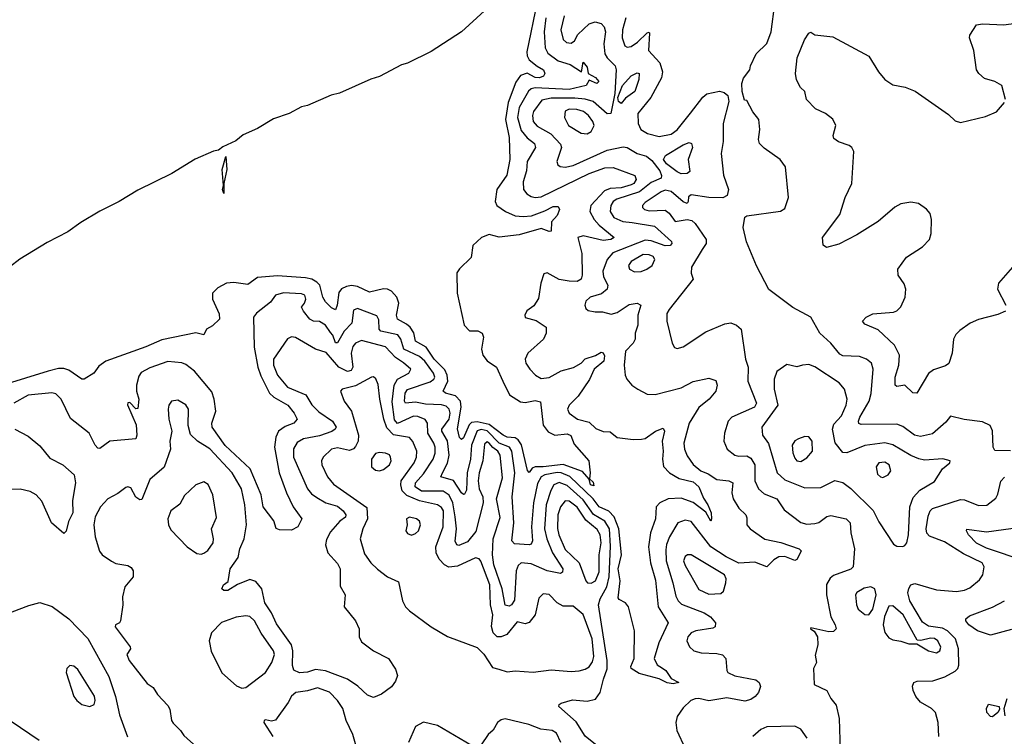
# Model space of a CAD drawing. Extents: x 1493970 to 1595317, y 729910 to 844791.
# Tile 335 of 338: x 1561753 to 1566684, y 836646 to 840235. Entities that reach past the tile are written whole.
import ezdxf

# ---------------------------------------------------------------- set-up
doc = ezdxf.new("R2010")
doc.units = 0

msp = doc.modelspace()

# ---------------------------------------------------------------- linework, layer by layer
at = {"layer": '0CON10XD'}
for points in [[(1564118.8, 840315), (1563965.3, 840174.7), (1563814.6, 840075.4), (1563695, 840017.5), (1563665, 840008.8), (1563555, 839950.7), (1563512, 839938), (1563355, 839867.3), (1563313.2, 839856.8), (1563195, 839806), (1563165, 839799.6), (1563102.5, 839765), (1563025, 839738.4), (1562945, 839689.9), (1562871.7, 839658.3), (1562835, 839628.8), (1562770.9, 839599.1), (1562748.6, 839581.4), (1562723.2, 839576.8), (1562632.5, 839537.5), (1562515.2, 839465), (1562345, 839381.7), (1562251.6, 839325), (1562154, 839276), (1562059.8, 839220.2), (1561995, 839172.5), (1561890.5, 839119.5), (1561753.5, 839036.5), (1561702.6, 838995)], [(1564345, 840324.2), (1564293.5, 840075), (1564294.8, 840054.8), (1564304.7, 840035), (1564345, 840002.3), (1564377.1, 839985), (1564383.8, 839965), (1564377, 839953), (1564356.1, 839943.9), (1564335, 839946.3), (1564295, 839967.7), (1564260.6, 839955), (1564237.5, 839922.5), (1564198.9, 839821.1), (1564185.9, 839735), (1564204.7, 839645), (1564207.8, 839535), (1564192.7, 839457.3), (1564143.4, 839385), (1564133.6, 839325), (1564142.7, 839305), (1564185.6, 839275), (1564235, 839253.4), (1564275, 839249), (1564316.3, 839253.7), (1564382.4, 839277.6), (1564425, 839300.5), (1564449.1, 839299.1), (1564455.7, 839285), (1564444.2, 839255), (1564416.7, 839223.3), (1564413.9, 839176.1), (1564405, 839174.4), (1564365, 839190), (1564255, 839157.3), (1564155, 839145.8), (1564105, 839159.7), (1564065.7, 839145), (1564021.9, 839105), (1564014.2, 839045), (1563955, 838988), (1563942, 838968), (1563943.3, 838865), (1563979.3, 838705), (1564005, 838676.2), (1564047.2, 838677.2), (1564069.2, 838665), (1564075.4, 838645), (1564065.8, 838585), (1564072.7, 838555), (1564095, 838526.7), (1564140.8, 838495), (1564171.9, 838425), (1564206.4, 838356.4), (1564261.6, 838321.6), (1564285, 838317.9), (1564335, 838327.8), (1564361.2, 838321.2), (1564374.8, 838204.8), (1564400.3, 838170.3), (1564433.6, 838153.6), (1564495, 838161.4), (1564512.6, 838152.6), (1564529.8, 838109.7), (1564603.3, 838025), (1564610.8, 837965), (1564606.7, 837935), (1564625, 837918.8), (1564628.8, 837901.2), (1564611.5, 837905), (1564604.6, 837934.6), (1564571.6, 837971.6), (1564475, 838007.7), (1564375, 837995.4), (1564333.9, 837996.1), (1564320.3, 837989.7), (1564305, 837967.1), (1564296.6, 837976.6), (1564266.2, 838106.2), (1564250.2, 838130.2), (1564235, 838140.2), (1564195, 838144.9), (1564175, 838154.2), (1564105, 838208), (1564045, 838220.4), (1564015, 838218.2), (1564003.5, 838206.5), (1563975, 838141.5), (1563965, 838131.9), (1563955, 838142.5), (1563945.9, 838185.9), (1563964, 838294), (1563960, 838325), (1563935, 838351.3), (1563885.8, 838365), (1563874.1, 838374.1), (1563898.1, 838425), (1563894.2, 838455), (1563881.6, 838481.6), (1563829.4, 838535), (1563788.1, 838595), (1563735.2, 838625), (1563726.2, 838666.2), (1563708.2, 838695), (1563691, 838711), (1563644.6, 838735), (1563640.7, 838755), (1563651.6, 838815), (1563641.2, 838845), (1563616, 838875), (1563595.8, 838885.8), (1563575, 838887.8), (1563505, 838870.5), (1563445, 838899.6), (1563415, 838903.5), (1563390.5, 838899.5), (1563365, 838887.1), (1563350.8, 838869.2), (1563343.9, 838805), (1563335, 838782.9), (1563315, 838792.9), (1563285, 838822.3), (1563271.5, 838845), (1563256, 838906), (1563241.4, 838921.4), (1563215.5, 838935), (1563185, 838942.3), (1563045, 838951.9), (1562945, 838944.2), (1562895, 838908.4), (1562825, 838919.4), (1562789.4, 838915), (1562745, 838892.4), (1562719.6, 838865), (1562718.8, 838835), (1562751.9, 838761.9), (1562754.4, 838735), (1562718.3, 838701.7), (1562689.6, 838685), (1562675, 838657.3), (1562635, 838667), (1562465, 838632.5), (1562385, 838597.4), (1562185.2, 838524.8), (1562149.5, 838500.5), (1562125, 838464.2), (1562075.6, 838434.4), (1562065, 838434.3), (1561999.5, 838479.5), (1561975, 838487.6), (1561947.7, 838487.7), (1561895.8, 838474.2)], [(1566715.4, 838075.4), (1566636.8, 838076.8), (1566627.5, 838095), (1566625.4, 838175.4), (1566613, 838203), (1566575, 838220.6), (1566482.7, 838232.7), (1566415, 838250), (1566390.5, 838219.5), (1566325, 838160.9), (1566265, 838148.2), (1566234.8, 838154.8), (1566175, 838197.7), (1566145, 838209.3), (1565967.5, 838207.5), (1565955, 838212.5), (1565952.9, 838225), (1565960.4, 838245), (1566006.6, 838325), (1566017.4, 838362.6), (1566027.9, 838485), (1566018.6, 838515), (1565994, 838535), (1565958.3, 838548.3), (1565875, 838551.8), (1565859.6, 838559.6), (1565815.4, 838615), (1565759.5, 838665), (1565714.6, 838744.6), (1565625, 838794.5), (1565505, 838884.4), (1565443, 839003), (1565392.1, 839122.1), (1565376, 839195), (1565384.1, 839245.9), (1565395, 839253.3), (1565563.9, 839276.1), (1565585, 839290), (1565604, 839345), (1565587.6, 839497.6), (1565562, 839535), (1565481.7, 839591.7), (1565458.6, 839615), (1565452.9, 839635), (1565460, 839685), (1565454, 839735), (1565424.2, 839774.2), (1565395, 839830), (1565383, 839833), (1565371.2, 839875), (1565370, 839915), (1565377.3, 839942.7), (1565410, 839985), (1565412.5, 840005), (1565441.2, 840065), (1565495, 840116.2), (1565516.9, 840175), (1565534.3, 840315)], [(1564388.8, 840245), (1564379.1, 840175), (1564383.9, 840095), (1564397.3, 840067.3), (1564449.5, 840029.5), (1564510.5, 840010.5), (1564566.4, 839973.6), (1564575, 840023.3), (1564595, 839998), (1564600, 839965), (1564637.5, 839945), (1564654, 839925), (1564643.9, 839916.1), (1564605, 839932.5), (1564589.2, 839905), (1564505, 839885.6), (1564335, 839893.5), (1564315, 839889.7), (1564301.9, 839878.1), (1564254.5, 839795), (1564246.8, 839745), (1564265, 839680.9), (1564295, 839642.8), (1564332.1, 839615), (1564336, 839595), (1564294.8, 839525), (1564291.7, 839478.3), (1564273.9, 839423.9), (1564275.6, 839385), (1564293.3, 839363.3), (1564315, 839349.1), (1564335, 839344.7), (1564365, 839348.5), (1564605, 839465.6), (1564683.1, 839493.1), (1564725.3, 839495.3), (1564833.8, 839455), (1564841.1, 839435), (1564829.2, 839415), (1564815, 839408.4), (1564765, 839393.8), (1564710.8, 839389.2), (1564682.1, 839377.9), (1564613.7, 839305), (1564609, 839275), (1564629.6, 839235), (1564655.9, 839205.9), (1564730.8, 839145), (1564713.8, 839135), (1564675, 839130), (1564575, 839153.4), (1564548.6, 839145), (1564568.2, 839065), (1564569.7, 838955), (1564564.5, 838935), (1564545, 838924.7), (1564505, 838925.2), (1564454.7, 838934.7), (1564395, 838968), (1564377.7, 838962.3), (1564362.5, 838915), (1564351.7, 838838.3), (1564327.7, 838802.3), (1564292.9, 838777.1), (1564283.3, 838755), (1564285, 838743.8), (1564339.1, 838729.1), (1564390, 838695), (1564389.4, 838665), (1564376.7, 838635), (1564297.5, 838565), (1564284.3, 838535), (1564288.6, 838515), (1564307.1, 838485), (1564335.8, 838455), (1564365, 838438.5), (1564405, 838442.7), (1564465, 838477.4), (1564526, 838494), (1564564.8, 838515.2), (1564585, 838537.3), (1564637.1, 838552.9), (1564665, 838569.5), (1564675, 838566.7), (1564682.5, 838552.5), (1564678.5, 838525), (1564629.6, 838485), (1564606.9, 838433.1), (1564550.4, 838349.6), (1564505, 838304), (1564497.1, 838285), (1564505, 838264), (1564546.7, 838235), (1564605, 838219.4), (1564638.5, 838188.5), (1564675, 838173.2), (1564710.3, 838170.3), (1564745, 838143.3), (1564825, 838132.2), (1564866.4, 838133.6), (1564885, 838138.1), (1564937.5, 838175), (1564975, 838190), (1564981.8, 838175), (1564969.8, 838125), (1564976.1, 838075), (1564972.3, 838035), (1564978, 837998), (1565007.3, 837965), (1565055, 837937.9), (1565125, 837921.2), (1565155, 837895.3), (1565178.2, 837838.2), (1565200, 837805), (1565215.4, 837765), (1565218.2, 837735), (1565215, 837724.3), (1565189.4, 837769.4), (1565125, 837817.4), (1565065, 837838.4), (1565000, 837835), (1564959.1, 837815), (1564940.8, 837795), (1564937.6, 837735), (1564912.1, 837665), (1564901.9, 837595), (1564912.7, 837515), (1564937.4, 837427.4), (1564950.8, 837295), (1565000.5, 837215), (1564954.4, 837115), (1564931, 837035), (1564945, 837004), (1564973, 836987), (1564989.2, 836975), (1565015.8, 836935.8), (1565053.8, 836915), (1565025, 836909.1), (1564995, 836913.5), (1564955, 836933.9), (1564855, 836960.1), (1564815.3, 836985), (1564813.5, 836995), (1564829.6, 837035), (1564832.5, 837175), (1564802.5, 837295), (1564786.4, 837315), (1564755, 837331.1), (1564750.4, 837340.4), (1564760.2, 837425), (1564750.9, 837485), (1564766.4, 837555), (1564753.4, 837685), (1564729.6, 837745), (1564704, 837774), (1564655, 837795.7), (1564625.8, 837835), (1564507.6, 837947.6), (1564465, 837965.9), (1564445, 837967.9), (1564383.7, 837956.3), (1564364.3, 837945), (1564347.1, 837912.9), (1564326.1, 837815), (1564315.5, 837695.5), (1564320.8, 837625), (1564315, 837609.2), (1564305, 837604.5), (1564230.7, 837610.7), (1564217.5, 837625), (1564227.6, 837715), (1564219.3, 837845), (1564232.7, 837965), (1564217, 838075), (1564206.5, 838095), (1564154.2, 838115), (1564095, 838176.7), (1564065, 838182.7), (1564044.4, 838175.6), (1564015.4, 838105), (1564010.7, 838035), (1563993.9, 837965), (1563990.7, 837879.3), (1563981.4, 837858.6), (1563975, 837856.4), (1563965, 837865.4), (1563925, 837926.6), (1563861.4, 837945), (1563870, 837965), (1563896.3, 838013.7), (1563903.3, 838055), (1563896.1, 838126.1), (1563866.5, 838175), (1563867.2, 838185), (1563903.8, 838235), (1563908.9, 838265), (1563904.2, 838284.2), (1563888.9, 838298.9), (1563865.9, 838305.9), (1563785, 838309.5), (1563735, 838320), (1563685.4, 838315.4), (1563680, 838325), (1563682.8, 838365), (1563695, 838382.4), (1563808, 838422), (1563827.5, 838435), (1563831.4, 838445), (1563826, 838465), (1563781.8, 838525), (1563755, 838549), (1563676.6, 838585), (1563662.2, 838635), (1563646.4, 838656.4), (1563561.6, 838675), (1563553.4, 838685), (1563552.3, 838732.3), (1563542.1, 838752.1), (1563445, 838788.2), (1563425, 838781.2), (1563416.1, 838715), (1563377.5, 838675), (1563345, 838617.5), (1563335, 838616.7), (1563321, 838655), (1563309.4, 838669.4), (1563285, 838705.4), (1563255, 838723.3), (1563225, 838726), (1563206.7, 838735), (1563173.8, 838775), (1563163.8, 838795), (1563180, 838815), (1563186, 838835), (1563181.2, 838855), (1563165, 838862), (1563075, 838866.8), (1563034, 838855), (1563009.8, 838820.2), (1562939.4, 838765), (1562923.5, 838745), (1562927.9, 838595), (1562945.7, 838495.7), (1562961.2, 838451.2), (1563004.2, 838364.2), (1563025.4, 838345.4), (1563096.5, 838305), (1563128.1, 838265), (1563142.2, 838235), (1563125.7, 838215), (1563081.9, 838198.1), (1563050, 838175), (1563036, 838145), (1563029.8, 838095), (1563053.5, 837965), (1563088.8, 837865), (1563122.8, 837795), (1563166.7, 837735), (1563146.7, 837695), (1563115, 837678.5), (1563055, 837679.5), (1563037.5, 837687.5), (1563025.2, 837725.1), (1562973.1, 837795), (1562962.5, 837855), (1562907, 837985), (1562782.4, 838102.4), (1562717.4, 838195), (1562715.7, 838215), (1562735.6, 838275), (1562727.9, 838335), (1562715, 838371.2), (1562629.3, 838475), (1562585, 838507.6), (1562565, 838516.4), (1562495, 838523.1), (1562405, 838492.3), (1562361.6, 838468.4), (1562349.3, 838450.7), (1562337.7, 838405), (1562338.7, 838375), (1562349.7, 838335), (1562345, 838287.5), (1562335, 838286.7), (1562305, 838318), (1562295, 838316.7), (1562292.9, 838307.1), (1562336.4, 838206.4), (1562340.4, 838155), (1562334.5, 838135.5), (1562205, 838123.8), (1562155, 838088.1), (1562145, 838088.9), (1562130.5, 838105), (1562101.4, 838165), (1562007.2, 838237.2), (1561960.4, 838335), (1561935, 838362.1), (1561915, 838366.8), (1561795, 838353.9), (1561724.3, 838315)], [(1564479.3, 840255), (1564463.8, 840185), (1564475, 840135.6), (1564491, 840121), (1564515, 840117.3), (1564531, 840129), (1564548.5, 840161.5), (1564605.2, 840214.8), (1564635, 840224.6), (1564665, 840216.2), (1564680.2, 840200.2), (1564687.6, 840175), (1564678.1, 840115), (1564684.2, 840065), (1564695, 840044.6), (1564734.6, 840005), (1564740.8, 839985), (1564734.3, 839865.7), (1564714.2, 839765), (1564695, 839764.2), (1564625, 839825.2), (1564585, 839837.1), (1564533.1, 839843.1), (1564415, 839842.4), (1564368.4, 839831.6), (1564326.7, 839775), (1564321.3, 839755), (1564324.8, 839724.8), (1564345, 839701.9), (1564413.6, 839663.6), (1564461.9, 839611.9), (1564465.9, 839595), (1564442.7, 839525), (1564447.6, 839507.6), (1564459.3, 839499.3), (1564485, 839496.1), (1564525, 839505.3), (1564695, 839582), (1564775, 839598), (1564795.5, 839595.5), (1564845, 839565.8), (1564891.4, 839551.4), (1564919.6, 839529.6), (1564958.5, 839478.5), (1564967.8, 839455), (1564965, 839442.4), (1564915, 839420.6), (1564857.4, 839372.6), (1564742.8, 839337.2), (1564725.9, 839325), (1564713.2, 839305), (1564710.9, 839275), (1564729.2, 839245), (1564773.9, 839223.9), (1564819.7, 839220.3), (1564931.7, 839201.7), (1565017.5, 839125), (1565019.5, 839115), (1565010, 839105), (1564985, 839102.5), (1564915, 839127.4), (1564885, 839130.8), (1564723.2, 839066.8), (1564694.7, 839035), (1564673.8, 838975), (1564676.8, 838946.8), (1564698.9, 838905), (1564695.5, 838885), (1564667.2, 838862.8), (1564609.5, 838845), (1564588.8, 838825), (1564582.5, 838805), (1564588.3, 838788.3), (1564599.6, 838779.6), (1564635, 838771.5), (1564672.1, 838772.1), (1564715, 838760.4), (1564745, 838769.2), (1564805, 838809.6), (1564845, 838815.5), (1564864, 838805), (1564848.1, 838755), (1564849.1, 838705), (1564835.3, 838665), (1564834.6, 838635), (1564824.6, 838615), (1564786.4, 838575), (1564779.6, 838505), (1564784.5, 838455), (1564793.3, 838435), (1564819.2, 838405), (1564848.8, 838385), (1564895, 838358.9), (1564935, 838358.2), (1565065, 838391.5), (1565125, 838422.5), (1565205, 838439.4), (1565238.6, 838428.6), (1565245.8, 838405), (1565238.6, 838375), (1565205.4, 838335), (1565155, 838292.7), (1565105.8, 838215), (1565079.6, 838115), (1565082.1, 838085), (1565095, 838050.8), (1565125, 838006.7), (1565165, 837976.2), (1565201.5, 837961.5), (1565245, 837931.5), (1565305.2, 837925.2), (1565324.4, 837915), (1565318.6, 837865), (1565325.3, 837835.3), (1565355, 837789.5), (1565388.9, 837755), (1565395, 837740), (1565393.8, 837705), (1565410.5, 837685), (1565484.3, 837634.3), (1565565, 837616), (1565656.7, 837585), (1565666, 837575), (1565660.5, 837559.5), (1565645, 837531.2), (1565635, 837526), (1565585, 837546.6), (1565555, 837544.7), (1565529.2, 837530.8), (1565495, 837494.4), (1565435, 837518.9), (1565355, 837512.7), (1565290.9, 837545), (1565215, 837594.7), (1565115, 837721.5), (1565085, 837728.2), (1565048.9, 837715), (1565007.6, 837645), (1564992.6, 837607.4), (1564989.2, 837580.8), (1564990, 837525), (1565024.8, 837415), (1565038.5, 837348.5), (1565050, 837325), (1565067.3, 837307.3), (1565181.5, 837265), (1565212.5, 837245), (1565237.8, 837215), (1565235.8, 837195), (1565225, 837188.1), (1565139.2, 837175), (1565116.3, 837163.7), (1565098.9, 837145), (1565094.5, 837124.5), (1565107.1, 837095), (1565128.8, 837075), (1565165.6, 837064.4), (1565245, 837060.5), (1565273.4, 837053.4), (1565288.6, 837035), (1565294.2, 836975), (1565300, 836965), (1565335, 836949.5), (1565439.1, 836929.1), (1565455.6, 836915.6), (1565462.5, 836895), (1565452.2, 836865), (1565435.6, 836845), (1565415, 836831.1), (1565385, 836822.3), (1565295, 836838.9), (1565205, 836823.4), (1565155, 836835.4), (1565135, 836834.4), (1565114, 836825), (1565075, 836788), (1565045.4, 836744.6), (1565038.5, 836715), (1565044.5, 836675), (1565085.2, 836585.2)], [(1564787.8, 840245), (1564772.2, 840185), (1564770.5, 840145), (1564783.1, 840105), (1564795, 840097.8), (1564815, 840101.7), (1564847.7, 840122.3), (1564895, 840170), (1564905, 840172.5), (1564907.3, 840167.3), (1564901.4, 840081.4), (1564959.3, 840019.3), (1564972.3, 839975), (1564966.7, 839943.3), (1564914.2, 839845), (1564848.9, 839765), (1564850, 839715), (1564864.5, 839685), (1564897.5, 839665), (1564955, 839650), (1565015, 839661.6), (1565045, 839683.1), (1565113, 839767)], [(1566689.2, 839835), (1566671.2, 839905), (1566636.7, 839925), (1566585, 839940), (1566555.6, 839965), (1566544.5, 839985), (1566530.6, 840080.6), (1566509.2, 840145), (1566511.4, 840158.6), (1566545, 840208.8), (1566575, 840214.2), (1566681.2, 840208.8), (1566741.7, 840218.3)], [(1566689.2, 838775), (1566651.7, 838758.3), (1566555, 838733.9), (1566512.5, 838715), (1566461.2, 838678.8), (1566441.7, 838658.3), (1566430, 838635), (1566422.9, 838565), (1566406, 838514), (1566388.6, 838501.4), (1566328.6, 838481.4), (1566305, 838463.3), (1566245, 838364), (1566225, 838367.1), (1566185, 838404.3), (1566145, 838398), (1566138, 838405), (1566137.1, 838445), (1566155.4, 838505), (1566158.4, 838555), (1566133.8, 838605), (1566051.4, 838681.4), (1565985, 838710.6), (1565974.3, 838725), (1565992, 838745), (1566025, 838762.2), (1566129.1, 838770.9), (1566145, 838777.5), (1566165, 838797.8), (1566187.6, 838845), (1566190, 838885), (1566183.1, 838913.1), (1566151.9, 838955), (1566151.5, 838985), (1566194.1, 839045.9), (1566275, 839097.8), (1566308.5, 839135), (1566317.7, 839165), (1566319.3, 839235), (1566311.8, 839265), (1566295, 839286.1), (1566255, 839315.3), (1566215, 839321.1), (1566165, 839313.1), (1566135, 839296.7), (1566052.2, 839225), (1565945, 839158.5), (1565855, 839110.9), (1565794.2, 839094.2), (1565776.1, 839106.1), (1565774.2, 839145), (1565860, 839260), (1565887.7, 839345), (1565920.9, 839415), (1565930, 839575), (1565920, 839595), (1565907.5, 839605), (1565854, 839624), (1565830.2, 839640.2), (1565826.9, 839655), (1565839.6, 839705), (1565825, 839737.8), (1565789.2, 839765), (1565738.5, 839788.5), (1565693.8, 839835), (1565685.8, 839875.8), (1565663.8, 839895), (1565643.4, 839933.4), (1565638.6, 839965), (1565646.1, 840043.9), (1565684, 840135), (1565705, 840167.5), (1565715, 840172.5), (1565735, 840160), (1565825, 840150), (1566005, 840052), (1566053.1, 839975), (1566085.3, 839935.3), (1566125, 839908.9), (1566187.9, 839897.9), (1566237, 839877), (1566405, 839761.2), (1566438.3, 839728.3), (1566465, 839720), (1566589.8, 839750.2), (1566645, 839774.4), (1566685, 839821.2)], [(1564765, 839816.2), (1564751.2, 839825), (1564748, 839845), (1564771.8, 839905), (1564815, 839954.7), (1564845, 839970), (1564855, 839965.8), (1564853.5, 839935), (1564833.5, 839876.5), (1564787.7, 839842.3), (1564765, 839816.2)], [(1565113, 839767), (1565175, 839847.1), (1565195, 839863.3), (1565257.6, 839877.6), (1565281.2, 839871.2), (1565300, 839855), (1565303.8, 839825), (1565275.7, 839715), (1565276, 839625), (1565266.2, 839565), (1565277.3, 839457.3), (1565302.9, 839385), (1565296.2, 839355), (1565275, 839342.5), (1565205, 839345.3), (1565115, 839358.8), (1565101.9, 839348.1), (1565101.4, 839325), (1565095, 839314.2), (1565075, 839322.9), (1565015, 839374.4), (1564985, 839381), (1564965, 839373.6), (1564885, 839320), (1564872.5, 839305), (1564872.2, 839295), (1564881.4, 839285), (1564905, 839278.6), (1564985, 839280.5), (1565005.5, 839265.5), (1565035, 839224), (1565095, 839234.7), (1565119, 839229), (1565135.2, 839215.2), (1565190.5, 839135), (1565191.6, 839115), (1565171.5, 839085), (1565116.9, 838995), (1565115.6, 838965.6), (1565125.6, 838935), (1565005, 838784.3), (1564994.5, 838764.5), (1564994.4, 838725), (1565020, 838615), (1565032.9, 838592.9), (1565045, 838588), (1565075, 838597.1), (1565188.6, 838671.4), (1565285, 838711.2), (1565315, 838716.7), (1565342.5, 838705), (1565366.2, 838685), (1565387.1, 838535), (1565401.8, 838495), (1565399.4, 838425), (1565442.5, 838315), (1565433.6, 838295), (1565320, 838245), (1565300.5, 838225), (1565282.2, 838165), (1565280, 838125), (1565296.5, 838085), (1565334.4, 838055), (1565355, 838049.3), (1565395, 838050.9), (1565415, 838038.8), (1565434.7, 838005), (1565435.3, 837925), (1565453.5, 837885), (1565480.8, 837860.8), (1565544.5, 837835), (1565580.7, 837780.7), (1565665, 837716.7), (1565695, 837708.2), (1565735, 837711.2), (1565755, 837717.5), (1565795, 837747.1), (1565815, 837751.8), (1565891.2, 837735), (1565912.7, 837715), (1565915.3, 837665), (1565933.3, 837585), (1565926.7, 837495), (1565915, 837482.9), (1565828.3, 837451.7), (1565812.4, 837437.6), (1565794, 837406), (1565792.9, 837355), (1565814.7, 837245), (1565837.7, 837205), (1565842.5, 837185), (1565828.5, 837171.5), (1565805, 837169.2), (1565715, 837190), (1565713.3, 837185), (1565732, 837172), (1565748.8, 837145), (1565750.8, 837105), (1565737.3, 837052.7), (1565743.3, 837015), (1565728.8, 836985), (1565732, 836905), (1565795.5, 836875.5), (1565815, 836836.2), (1565842.2, 836802.2), (1565857.3, 836735), (1565861.4, 836575)], [(1564595, 839662.9), (1564615.3, 839674.7), (1564629.6, 839705), (1564623.8, 839725), (1564602.5, 839755), (1564576.4, 839775), (1564543.8, 839785), (1564505, 839787.1), (1564485, 839776.5), (1564482.3, 839745), (1564501.5, 839705), (1564565, 839666.2), (1564595, 839662.9)], [(1565066.5, 839463.5), (1565045, 839473.2), (1564992.6, 839512.6), (1564976.5, 839535), (1564987.3, 839555), (1565075, 839608.6), (1565105, 839620), (1565117.1, 839615), (1565122.5, 839595), (1565101.1, 839535), (1565109.6, 839475), (1565095, 839464.7), (1565066.5, 839463.5)], [(1562775, 839364.3), (1562769.4, 839385), (1562774.4, 839405.6), (1562767.4, 839485), (1562785, 839549.5), (1562791, 839485), (1562775.9, 839414.1), (1562775, 839364.3)], [(1564831.8, 838971.8), (1564865, 838974), (1564894.2, 838985), (1564920.6, 839005), (1564933.3, 839035), (1564925, 839048.9), (1564905, 839058.2), (1564875, 839059.1), (1564814.5, 839025), (1564802.2, 839005), (1564807.5, 838985), (1564831.8, 838971.8)], [(1566724.6, 838995.4), (1566654.5, 838915), (1566649.5, 838885), (1566690.8, 838805)], [(1564072.3, 837845), (1564074.1, 837815), (1564038.2, 837671.8), (1563995, 837620.3), (1563952.2, 837602.2), (1563942.9, 837605), (1563933.5, 837623.5), (1563940, 837685), (1563934.6, 837745), (1563921.8, 837815), (1563904, 837854), (1563874, 837874), (1563765, 837873.4), (1563733.3, 837895), (1563735.7, 837915), (1563775, 837961.4), (1563824.3, 838035), (1563834, 838065), (1563834.1, 838094.1), (1563827.7, 838115), (1563797, 838165), (1563794.7, 838215), (1563783.6, 838233.6), (1563747.7, 838247.7), (1563725, 838249.8), (1563645, 838212.4), (1563630.5, 838230.5), (1563619.2, 838320.8), (1563627.9, 838405), (1563645, 838435.2), (1563701.8, 838465), (1563712.7, 838485), (1563676.1, 838516.1), (1563635, 838543.2), (1563585, 838597), (1563465, 838628.5), (1563435, 838615.3), (1563421.4, 838598.6), (1563414, 838565), (1563421.3, 838495), (1563412.5, 838477.5), (1563395, 838472.6), (1563351, 838495), (1563288.5, 838568.5), (1563235, 838584.5), (1563135, 838644), (1563115, 838647.5), (1563095, 838637.5), (1563024.8, 838535), (1563024.4, 838505), (1563043.5, 838455), (1563095, 838394.2), (1563186.9, 838356.9), (1563216.9, 838306.9), (1563251.4, 838271.4), (1563320, 838225), (1563337.5, 838195), (1563333.8, 838185), (1563316.6, 838173.4), (1563255, 838151.5), (1563175, 838136.1), (1563143, 838117), (1563124.4, 838085.6), (1563124.8, 838045), (1563194.8, 837884.8), (1563215, 837860), (1563241.4, 837841.4), (1563286.1, 837816.1), (1563345, 837798.4), (1563373.3, 837775), (1563386.6, 837755), (1563385, 837744.5), (1563357, 837723), (1563309.1, 837670.9), (1563288.9, 837631.1), (1563284.6, 837605), (1563296.2, 837565), (1563345, 837510.8), (1563358.8, 837485), (1563358.1, 837398.1), (1563383.9, 837353.9), (1563378.6, 837295), (1563434.3, 837225), (1563453.3, 837185), (1563453.3, 837145), (1563465, 837120), (1563524.6, 837074.6), (1563600.8, 837035), (1563635, 836982.5), (1563645, 836950), (1563635, 836922.5), (1563615, 836893.8), (1563565, 836856.7), (1563525, 836840), (1563495, 836852), (1563447.2, 836897.2), (1563395, 836932.3), (1563285, 836973.4), (1563235, 836981.1), (1563195, 836967.5), (1563154.5, 836964.5), (1563126.9, 836976.9), (1563120, 837000), (1563120.4, 837075), (1563114.4, 837105), (1563038.8, 837208.8), (1563014.4, 837264.4), (1562981.2, 837315), (1562965.3, 837385), (1562935, 837422.2), (1562905, 837432.2), (1562843.5, 837406.5), (1562795, 837375.6), (1562775, 837375.8), (1562765.8, 837385), (1562773.3, 837405), (1562798, 837422), (1562807.8, 837485), (1562847.6, 837542.4), (1562855.4, 837585), (1562878.2, 837635), (1562889.6, 837705), (1562880, 837805), (1562863.3, 837885), (1562816.9, 837965), (1562705, 838086.1), (1562644, 838124), (1562608.2, 838158.2), (1562596.4, 838203.6), (1562598.6, 838285), (1562585, 838306.7), (1562545, 838329.2), (1562513.8, 838325), (1562500, 838305), (1562497.5, 838285), (1562500, 838235), (1562515.7, 838175), (1562505.6, 838125), (1562508.9, 838085), (1562476, 837994), (1562405, 837931.5), (1562365, 837832.5), (1562355, 837830), (1562335, 837844.2), (1562310.6, 837890.6), (1562295, 837895.8), (1562285, 837892.5), (1562245, 837862), (1562194.1, 837835.9), (1562158.1, 837795), (1562131.5, 837745), (1562125.4, 837705), (1562132, 837645), (1562152.6, 837572.6), (1562165.8, 837555), (1562212.8, 837522.8), (1562235, 837511.9), (1562295, 837500.8), (1562311.2, 837491.2), (1562322, 837475), (1562322, 837445), (1562280.6, 837395), (1562267.5, 837345), (1562270, 837305), (1562258, 837225), (1562252.5, 837215), (1562232.5, 837205), (1562231.2, 837195), (1562306, 837095), (1562307.5, 837085), (1562290, 837055), (1562301.2, 837025), (1562390.9, 836910.9), (1562421.2, 836891.2), (1562442.9, 836855), (1562495, 836800), (1562505, 836782.5), (1562513.3, 836725), (1562521.2, 836711.2), (1562558.8, 836675), (1562575, 836650), (1562641.2, 836591.2)], [(1566175, 837596.7), (1566185, 837602.5), (1566195.5, 837614.5), (1566204.3, 837655.7), (1566210, 837795), (1566227.9, 837842.1), (1566261, 837879), (1566335, 837922.5), (1566374.3, 837985), (1566411.2, 838015), (1566412.5, 838025), (1566376.4, 838036.4), (1566285, 838029.6), (1566255.3, 838035.3), (1566215, 838052.6), (1566125, 838106.7), (1566085, 838116.2), (1565985, 838102.5), (1565895, 838066.6), (1565875, 838066.9), (1565836.7, 838116.7), (1565823.4, 838185), (1565829.8, 838210.2), (1565868.2, 838251.8), (1565892.3, 838305), (1565896.7, 838335), (1565884.4, 838384.4), (1565857.2, 838417.2), (1565735, 838497.3), (1565705, 838507.5), (1565672.5, 838505), (1565645, 838497.1), (1565595, 838508.1), (1565545, 838473.1), (1565530.7, 838435), (1565530.9, 838385), (1565550.6, 838305), (1565469.6, 838195), (1565472.3, 838155), (1565502.4, 838112.4), (1565546.6, 837965), (1565585, 837930), (1565685, 837890.7), (1565765, 837892.7), (1565835, 837928.1), (1565875, 837917.8), (1565915, 837887.3), (1566027.4, 837777.4), (1566055, 837720.8), (1566128.3, 837608.3), (1566145, 837598.8), (1566175, 837596.7)], [(1561895.8, 838474.2), (1561575, 838377.2)], [(1564325, 836967.8), (1564415, 836979.5), (1564515, 836970.4), (1564555, 836974.6), (1564585, 836982.1), (1564605, 836994.6), (1564621.4, 837018.6), (1564627.9, 837045), (1564620.2, 837135), (1564575, 837255.7), (1564525, 837297.1), (1564475, 837297.5), (1564444.7, 837314.7), (1564405, 837355.6), (1564375, 837360), (1564352.8, 837337.2), (1564334.1, 837255), (1564305, 837215.4), (1564285, 837208.7), (1564245, 837218.8), (1564193.3, 837156.7), (1564165, 837144.6), (1564144.7, 837144.7), (1564124.3, 837164.3), (1564115.6, 837195.6), (1564122, 837255), (1564111.4, 837305), (1564108.4, 837405), (1564063.2, 837523.2), (1564054.7, 837534.7), (1564035, 837540), (1563945, 837498.3), (1563903.1, 837493.1), (1563880.6, 837505), (1563853.5, 837533.5), (1563839.6, 837565), (1563838, 837595), (1563874.5, 837695.5), (1563874.8, 837775), (1563865, 837792), (1563845.5, 837805.5), (1563755, 837824.9), (1563692.1, 837852.1), (1563669.4, 837875), (1563661.9, 837905), (1563664.2, 837925), (1563729.5, 838015), (1563739.8, 838045), (1563741.4, 838075), (1563722.2, 838122.2), (1563705, 838143.1), (1563626, 838156), (1563591.6, 838191.6), (1563576.4, 838235), (1563556, 838335), (1563548.5, 838408.5), (1563537, 838437), (1563525, 838446.9), (1563515, 838445.6), (1563435, 838400.7), (1563367.5, 838385), (1563360, 838375), (1563378.1, 838325), (1563414.7, 838274.7), (1563449.8, 838155), (1563448.3, 838125), (1563435, 838097.7), (1563424.5, 838085.5), (1563405, 838078.1), (1563345, 838091.1), (1563315, 838084.7), (1563272.5, 838045), (1563264.6, 838025), (1563265.6, 838005), (1563295.4, 837945), (1563325, 837908.5), (1563492.2, 837792.2), (1563495.3, 837735), (1563471.2, 837685), (1563457.5, 837635), (1563479.8, 837559.8), (1563512.3, 837515), (1563545, 837482.9), (1563595, 837444.4), (1563649.7, 837419.7), (1563670, 837325), (1563685.6, 837295), (1563704.6, 837274.6), (1563814.2, 837195), (1563895, 837145.5), (1564045, 837091.2), (1564077.3, 837057.3), (1564121.5, 836991.5), (1564152.1, 836982.1), (1564195, 836969.4), (1564235, 836973.3), (1564325, 836967.8)], [(1561728.9, 838185), (1561795, 838149.1), (1561855, 838101.2), (1561905, 838039.6), (1561968.6, 838005), (1562025.9, 837955.9), (1562032.5, 837915), (1562017.7, 837827.7), (1562019.2, 837765), (1561997.3, 837722.7), (1561986.2, 837673.8), (1561975, 837661.2), (1561913.1, 837715), (1561865, 837823.1), (1561836.4, 837855), (1561805, 837872.4), (1561755, 837883.4), (1561675, 837882.5)], [(1565665, 838023.3), (1565695, 838040.7), (1565722.7, 838075), (1565721.9, 838125), (1565705, 838145.8), (1565685, 838148.2), (1565653.7, 838136.3), (1565634.8, 838125.2), (1565620.9, 838105), (1565625.3, 838065.3), (1565635, 838039.2), (1565645.4, 838025.4), (1565665, 838023.3)], [(1564662, 836585), (1564585, 836646.7), (1564539.2, 836719.2), (1564452.5, 836795), (1564454.2, 836805), (1564465, 836811.4), (1564521.3, 836828.7), (1564595, 836822.5), (1564637.4, 836832.6), (1564660.6, 836865), (1564677.1, 836932.9), (1564695.6, 836984.4), (1564695.9, 837025), (1564652.4, 837305), (1564659.8, 837335), (1564693.2, 837395), (1564705.1, 837445), (1564711.5, 837598.5), (1564707.1, 837685), (1564683.5, 837723.5), (1564627, 837757), (1564575, 837829.7), (1564495, 837902.6), (1564455, 837918), (1564428.8, 837905), (1564413, 837877), (1564389.8, 837805), (1564381.7, 837685), (1564392.3, 837635), (1564421.9, 837565), (1564473.9, 837485), (1564472.3, 837467.7), (1564462, 837462), (1564395, 837474.5), (1564315, 837510.6), (1564264.4, 837515.6), (1564249.2, 837500.8), (1564238.9, 837475), (1564231.5, 837328.5), (1564216.5, 837305), (1564205, 837298.2), (1564185, 837302.7), (1564169.5, 837385), (1564127, 837505), (1564120.5, 837555), (1564124.4, 837635), (1564158.6, 837741.4), (1564141.2, 837835), (1564171, 837941), (1564160, 838055), (1564147.8, 838075), (1564122.8, 838092.8), (1564105, 838114.7), (1564095, 838120.6), (1564081.2, 838108.8), (1564073, 838025), (1564054.6, 837965.4), (1564050, 837925), (1564054.4, 837885), (1564072.3, 837845)], [(1563555, 837976), (1563575, 837982.5), (1563605.7, 838005), (1563612.9, 838025), (1563610.8, 838045), (1563605, 838055.8), (1563585, 838064.4), (1563555, 838067.8), (1563535, 838062.9), (1563514.5, 838035), (1563515.7, 837995.7), (1563535, 837979.2), (1563555, 837976)], [(1566075, 837943.1), (1566102, 837955), (1566115.6, 837975), (1566107.8, 838005), (1566085, 838019.6), (1566056, 838015), (1566042.5, 837995), (1566048.9, 837958.9), (1566063.8, 837945), (1566075, 837943.1)], [(1566355.7, 836645.7), (1566351.9, 836715), (1566339.2, 836765), (1566320, 836785), (1566265, 836817.8), (1566240.9, 836845), (1566227.3, 836875), (1566223.4, 836896.6), (1566230, 836915), (1566247.3, 836922.7), (1566325.9, 836924.1), (1566385.3, 836944.7), (1566437.6, 836972.4), (1566451.1, 836985), (1566456.8, 837003.2), (1566454.4, 837085), (1566439.8, 837135), (1566398.6, 837175), (1566375, 837187.9), (1566305, 837198), (1566275, 837218.2), (1566210.5, 837325), (1566200, 837365), (1566205, 837386.2), (1566215.5, 837404.5), (1566235, 837411.9), (1566345, 837379), (1566445, 837371.4), (1566485, 837377.7), (1566510.8, 837389.2), (1566560.3, 837429.7), (1566575.7, 837455), (1566582.5, 837495), (1566573.8, 837515), (1566479.4, 837559.4), (1566385, 837620), (1566308.6, 837648.6), (1566295.8, 837664.2), (1566293.1, 837685), (1566301.9, 837748.1), (1566312.5, 837775), (1566325, 837787.9), (1566465, 837831.4), (1566485, 837830), (1566555, 837801.3), (1566596.3, 837803.7), (1566641.5, 837838.5), (1566651.6, 837858.4), (1566666.7, 837923.3), (1566685.4, 837944.6)], [(1562661.7, 837558.3), (1562675, 837563.8), (1562695, 837576.2), (1562722.9, 837615), (1562724.5, 837635), (1562713.3, 837685), (1562738.1, 837741.9), (1562721.2, 837855), (1562697.6, 837907.6), (1562675, 837921.4), (1562636.2, 837905), (1562578.6, 837851.4), (1562555, 837809.2), (1562510, 837775), (1562494.6, 837735), (1562498.8, 837705), (1562510.9, 837680.9), (1562591.2, 837595), (1562641.2, 837561.2), (1562661.7, 837558.3)], [(1564615, 837412.3), (1564637.5, 837425), (1564655, 837469.2), (1564655.6, 837555), (1564665.9, 837615.9), (1564660.8, 837655), (1564645, 837682.2), (1564588.4, 837728.4), (1564545, 837794), (1564505, 837823.9), (1564485, 837824.7), (1564461.7, 837795), (1564448.9, 837755), (1564447.2, 837687.2), (1564453.8, 837655), (1564485, 837582.4), (1564554.4, 837515), (1564587.5, 837425), (1564596, 837415), (1564615, 837412.3)], [(1563715, 837654.3), (1563735, 837661.2), (1563750, 837675), (1563760.8, 837705), (1563755, 837723.3), (1563741.2, 837735), (1563706.1, 837743.9), (1563690, 837735), (1563693.3, 837705), (1563687.5, 837675), (1563695, 837662.5), (1563715, 837654.3)], [(1566746.7, 837536.7), (1566675, 837562.4), (1566595, 837588.6), (1566545, 837614.1), (1566504.3, 837655), (1566494.2, 837675), (1566497, 837683), (1566595, 837669.6), (1566765, 837694.2)], [(1565205, 837358.6), (1565265, 837360.9), (1565277.3, 837372.7), (1565289.5, 837415), (1565291.6, 837435), (1565282.7, 837455), (1565116, 837555), (1565097.5, 837555), (1565085, 837546.9), (1565078.2, 837525), (1565085, 837502), (1565155, 837381.5), (1565205, 837358.6)], [(1566005, 837253.8), (1566026.3, 837283.7), (1566042.5, 837355), (1566036.2, 837385), (1566015, 837394.1), (1565982.3, 837387.7), (1565945, 837366), (1565939.3, 837355), (1565943.5, 837305), (1565952.6, 837282.6), (1565985, 837255.5), (1566005, 837253.8)], [(1561715, 837269.7), (1561798.6, 837301.4), (1561855, 837316.6), (1561916.2, 837296.2), (1561999.5, 837235), (1562095.3, 837135.3), (1562200, 836945), (1562232.9, 836845), (1562253.3, 836753.3), (1562293.5, 836643.5)], [(1566719.1, 837180.9), (1566615, 837152.1), (1566550, 837175), (1566505.6, 837205), (1566490.6, 837225), (1566490.8, 837235), (1566509.8, 837250.2), (1566625, 837292.2), (1566684.5, 837325)], [(1566345, 837064.6), (1566360.9, 837075), (1566366.8, 837093.2), (1566351.1, 837125), (1566335, 837135.2), (1566315, 837138.3), (1566265.6, 837125.6), (1566247.1, 837127.1), (1566177, 837255), (1566125, 837299.6), (1566105, 837298.1), (1566083.4, 837246.6), (1566077.5, 837205), (1566086, 837166), (1566105, 837140), (1566125, 837128.8), (1566165, 837123.3), (1566205, 837108.9), (1566245, 837110), (1566305, 837073.8), (1566345, 837064.6)], [(1562865, 836888), (1562885, 836890), (1562984.6, 836965), (1563016.2, 837015), (1563029.3, 837055), (1563023.8, 837075), (1562963, 837163), (1562929.1, 837225), (1562906, 837246), (1562885, 837250), (1562836.6, 837243.4), (1562763.8, 837216.2), (1562713.8, 837165), (1562702.5, 837125), (1562712.4, 837072.4), (1562765, 836964), (1562839.1, 836899.1), (1562865, 836888)], [(1562105, 836794.7), (1562126.1, 836805), (1562130.7, 836825), (1562127.3, 836847.3), (1562045, 836981.2), (1562025, 836997.8), (1562005, 837000.3), (1561990, 836985), (1561985.8, 836965), (1562025, 836845.6), (1562039.1, 836825), (1562065, 836805.4), (1562105, 836794.7)], [(1563441.9, 836585), (1563422, 836655), (1563388.9, 836725), (1563371.2, 836785), (1563344.8, 836825), (1563305, 836866.7), (1563245, 836889.5), (1563195, 836873.7), (1563136, 836866), (1563115, 836847.9), (1563098.3, 836815), (1563035, 836727.1), (1563015, 836722), (1562985, 836728.8), (1562977.5, 836725), (1562976.2, 836715), (1563020.8, 836645)], [(1566687.9, 836747.9), (1566683.3, 836785), (1566698.1, 836835)], [(1566625, 836743.3), (1566614.2, 836745), (1566596.9, 836765), (1566594.5, 836785.5), (1566605, 836806.7), (1566657.5, 836795), (1566659.3, 836780.7), (1566651.2, 836765), (1566625, 836743.3)], [(1561850.3, 836625), (1561710, 836720)], [(1564015, 836600.8), (1563845, 836700), (1563775, 836716.7), (1563735.8, 836695), (1563700.4, 836615)], [(1564462.7, 836615), (1564442, 836662), (1564420, 836675), (1564362.2, 836682.2), (1564303.3, 836705), (1564185, 836733.8), (1564165, 836728.8), (1564146.7, 836715), (1564125, 836677.5), (1564100, 836655), (1564065, 836603.8)], [(1565697.2, 836637.2), (1565665, 836681.1), (1565635, 836696.7), (1565495, 836694.3), (1565465, 836680), (1565425, 836644.3)]]:
    msp.add_lwpolyline(points, dxfattribs=at)

doc.saveas('drawing.dxf')
